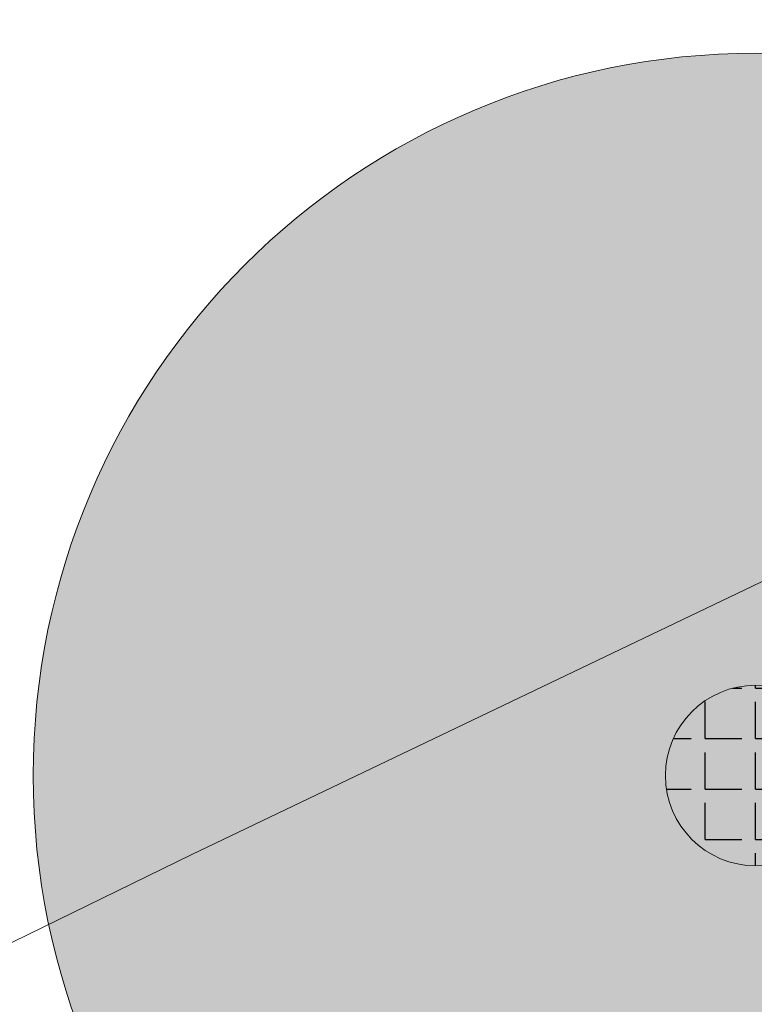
# Model space of a CAD drawing. Header units: metres. Extents: x 163628 to 167676, y 402708 to 405373.
# Tile 556 of 656: x 166394.49 to 166396.53, y 404367.9 to 404370.63. Entities that reach past the tile are written whole.
import ezdxf

# ---------------------------------------------------------------- set-up
doc = ezdxf.new("R2010")
doc.units = ezdxf.units.M
doc.layers.get('0').update_dxf_attribs({"lineweight": 25})
doc.layers.add('X-CA190022.004-UO-DWM_Beplanting$0$B-WE-GR-BOOM-S AFKOMSTIG UIT BGT', color=252, linetype='Continuous', lineweight=0)
doc.layers.add('X-CA190022.004-UO-KAD_Percelen$0$B-WE-KG-GRENS_PERCEEL-GV', color=150, linetype='Continuous', lineweight=9)
doc.layers.add('X-CA190022.004-UO-DWM_Beplanting$0$B-WE-GR-BOOM-S AFKOMSTIG UIT BOMENBESTAND GEMEENTE', color=252, linetype='Continuous')
doc.layers.add('X-CA190022.004-UO-DWM_Beplanting$0$N-GV-GR-GRAS-A-200', color=7, linetype='Continuous')

# ---------------------------------------------------------------- blocks, each defined once
blk = doc.blocks.new('X-CA190022.004-UO-DWM_Beplanting$0$SGR-BOOM_01-SO')
at = {"linetype": 'ByBlock', "lineweight": 18}
h = blk.add_hatch(color=0, dxfattribs=at)
h.dxf.hatch_style = 1
edge = h.paths.add_edge_path()
edge.add_arc((0, 0), 0.25, 0, 360)
at = {"color": 0, "linetype": 'ByBlock', "lineweight": 18}
for radius in [2, 0.25]:
    blk.add_circle((0, 0), radius, dxfattribs=at)
blk = doc.blocks.new('X-CA190022.004-UO-DWM_Beplanting$0$IMGEOBoom')
at = {"transparency": 33554457}
h = blk.add_hatch(color=256, dxfattribs=at)
h.dxf.hatch_style = 1
edge = h.paths.add_edge_path()
edge.add_arc((0, 0), 100, 0, 360)
edge = h.paths.add_edge_path(flags=17)
edge.add_arc((0, 0), 12.5, 0, 360)
h = blk.add_hatch()
h.set_pattern_fill('ANGLE', color=256)
h.set_pattern_definition([(0, (0, 0), (0, 6.985), [5.08, -1.905]), (90, (0, 0), (-6.985, 4e-16), [5.08, -1.905])])
edge = h.paths.add_edge_path(flags=17)
edge.add_arc((0, 0), 12.5, 0, 360)
at = {"layer": 'X-CA190022.004-UO-DWM_Beplanting$0$N-GV-GR-GRAS-A-200'}
h = blk.add_hatch(color=256, dxfattribs=at)
h.dxf.hatch_style = 1
edge = h.paths.add_edge_path(flags=17)
edge.add_arc((0, 0), 12.5, 0, 360)
at = {"xscale": 50, "yscale": 50, "zscale": 50}
blk.add_blockref('X-CA190022.004-UO-DWM_Beplanting$0$SGR-BOOM_01-SO', (0, 0), dxfattribs=at)

msp = doc.modelspace()

# ---------------------------------------------------------------- linework, layer by layer
at = {"layer": 'X-CA190022.004-UO-KAD_Percelen$0$B-WE-KG-GRENS_PERCEEL-GV', "flags": 128}
msp.add_lwpolyline([(166344.579, 404343.815), (166354.738, 404348.675), (166394.97, 404368.314), (166403.983, 404372.633), (166462.856, 404400.844), (166495.615, 404416.798), (166519.676, 404428.189), (166557.729, 404446.204)], dxfattribs=at)
msp.add_lwpolyline([(166076.061, 404220.716), (166075.539, 404212.149), (166095.059, 404220.376), (166405.703, 404369.055), (166403.983, 404372.633), (166394.97, 404368.314), (166354.738, 404348.675), (166344.579, 404343.815), (166305.382, 404325.064), (166207.795, 404278.74), (166208.24, 404285.568), (166197.731, 404280.701), (166189.883, 404281.199), (166189.977, 404282.695), (166187.047, 404282.88), (166181.704, 404283.218), (166169.602, 404283.984), (166169.541, 404283.038), (166168.431, 404265.008), (166081.725, 404223.432)], close=True, dxfattribs=at)

# ---------------------------------------------------------------- block references
at = {"layer": 'X-CA190022.004-UO-DWM_Beplanting$0$B-WE-GR-BOOM-S AFKOMSTIG UIT BGT', "xscale": 0.02, "yscale": 0.02, "zscale": 0.02}
msp.add_blockref('X-CA190022.004-UO-DWM_Beplanting$0$IMGEOBoom', (166396.531, 404368.533), dxfattribs=at)
at = {"layer": 'X-CA190022.004-UO-DWM_Beplanting$0$B-WE-GR-BOOM-S AFKOMSTIG UIT BOMENBESTAND GEMEENTE', "xscale": 0.02, "yscale": 0.02, "zscale": 0.02}
msp.add_blockref('X-CA190022.004-UO-DWM_Beplanting$0$IMGEOBoom', (166396.531, 404368.533), dxfattribs=at)

doc.saveas('drawing.dxf')
